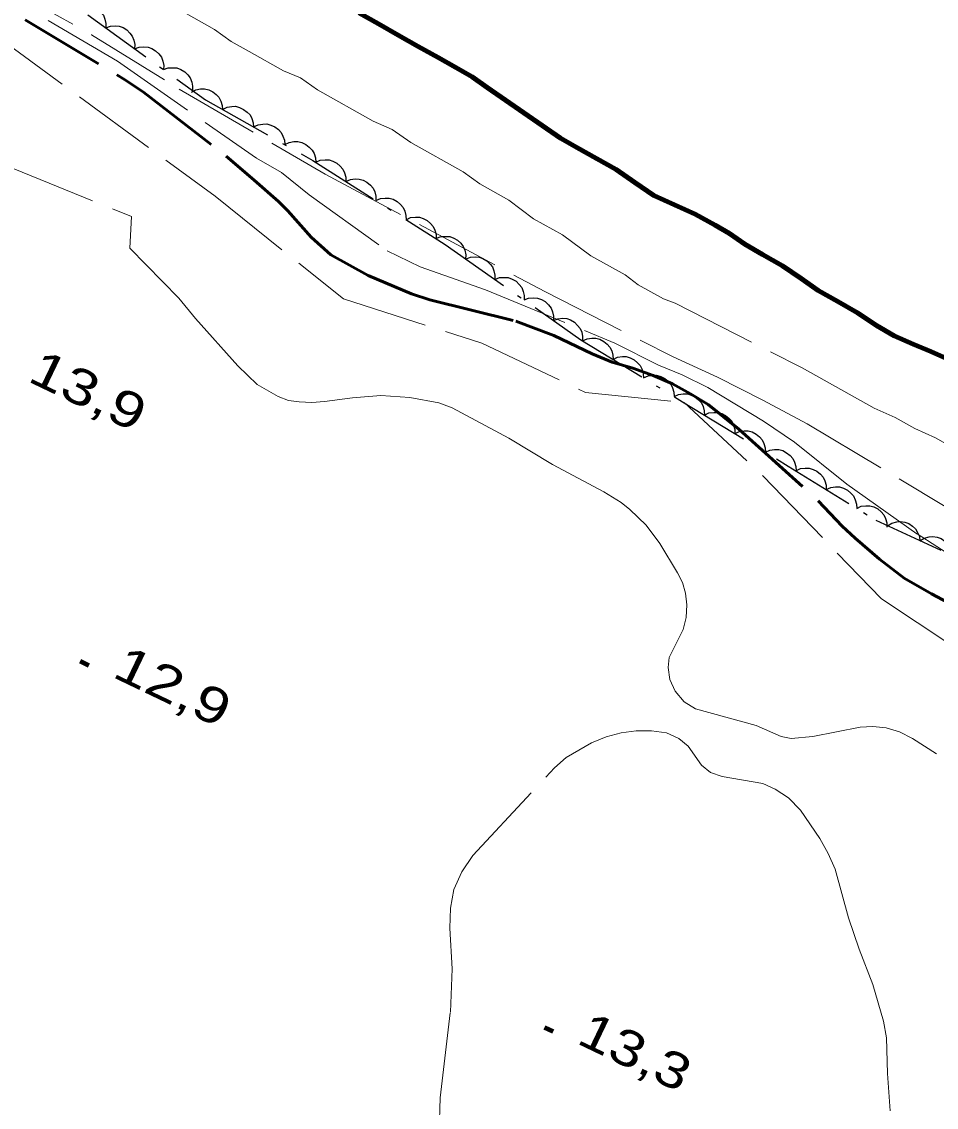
# Model space of a CAD drawing. Extents: x 355726 to 357533, y 5103782 to 5105258.
# Drawn here: x 356144.12 to 356182.57, y 5104486 to 5104531.63 of the extents above; entities that cross this region are included whole.
import ezdxf

# ---------------------------------------------------------------- set-up
doc = ezdxf.new("R2010")
doc.units = 0
doc.header["$LTSCALE"] = 0.6
for name, pattern in [('DASH_DOUBLE_DOT', [9.2, 5, -1.2, 0.3, -1.2, 0.3, -1.2]), ('DOT_DASHED', [7.7, 5, -1.2, 0.3, -1.2]), ('LONG_DASHED', [7.5, 6, -1.5])]:
    doc.linetypes.add(name, pattern=pattern)
for name, color, linetype, lineweight in [('1', 7, 'LONG_DASHED', 53), ('2', 7, 'LONG_DASHED', 13), ('3', 7, 'Continuous', 140), ('4', 7, 'DASH_DOUBLE_DOT', 53), ('44', 7, 'Continuous', 25)]:
    doc.layers.add(name, color=color, linetype=linetype, lineweight=lineweight)

msp = doc.modelspace()

# ---------------------------------------------------------------- linework, layer by layer
at = {"layer": '1'}
msp.add_lwpolyline([(356144.26, 5104531.72), (356148.44, 5104529.21), (356149.24, 5104528.67), (356152.72, 5104525.98), (356153.89, 5104524.97), (356154.91, 5104524.08), (356155.31, 5104523.69), (356156.29, 5104522.58), (356157.12, 5104521.84), (356158.68, 5104520.97), (356160.5, 5104520.2), (356161.28, 5104519.94), (356164.89, 5104519.05), (356166.49, 5104518.44), (356168.1, 5104517.67), (356168.94, 5104517.32), (356169.81, 5104517.07), (356170.67, 5104516.76), (356171.47, 5104516.41), (356172.24, 5104515.99), (356172.98, 5104515.55), (356174.26, 5104514.51), (356177.6, 5104511.5), (356178.61, 5104510.43), (356179.16, 5104509.93), (356180.18, 5104509.04), (356181.22, 5104508.25), (356182.36, 5104507.59), (356188.82, 5104504.12)], dxfattribs=at)
at = {"layer": '2'}
for points in [[(356136.48, 5104535.05), (356142.92, 5104531.13), (356152.25, 5104524.3), (356157.65, 5104519.98), (356163.46, 5104518.12), (356167.82, 5104516.05), (356171.96, 5104515.63), (356175.28, 5104512.54), (356180.26, 5104507.38), (356187.11, 5104502.83), (356197.28, 5104497.46), (356201.84, 5104494.37), (356204.12, 5104490.44), (356203.71, 5104488.79), (356204.33, 5104487.76), (356204.75, 5104486.73), (356203.71, 5104485.49), (356203.09, 5104483.83), (356202.67, 5104483.01), (356202.67, 5104482.18), (356203.09, 5104480.94), (356205.16, 5104483.01), (356207.03, 5104485.49)], [(356143.12, 5104533.29), (356147.06, 5104531.09), (356150.74, 5104528.8), (356156.87, 5104525.23), (356166.11, 5104520.29), (356171.51, 5104517.55), (356173.37, 5104516.69), (356175.28, 5104515.73), (356177.14, 5104514.73), (356182.94, 5104511.26)], [(356150.71, 5104532.16), (356152.22, 5104531.31), (356152.93, 5104530.81), (356153.68, 5104530.38), (356155.12, 5104529.57), (356155.84, 5104529.27), (356156.55, 5104528.77), (356158.89, 5104527.45), (356159.69, 5104527.1), (356160.48, 5104526.56), (356162.67, 5104525.32), (356163.38, 5104524.82), (356164.59, 5104524.14), (356165.64, 5104523.35), (356166.85, 5104522.67), (356168.04, 5104521.8), (356169.48, 5104520.99), (356170.04, 5104520.57), (356171.1, 5104519.98), (356171.59, 5104519.8), (356176.93, 5104517.09), (356179.95, 5104515.39), (356180.83, 5104515), (356181.66, 5104514.53), (356182.53, 5104514.14), (356184.57, 5104512.99)], [(356145.23, 5104531.68), (356148.14, 5104529.97), (356153.99, 5104525.9), (356155.04, 5104525.3), (356156.21, 5104524.36), (356159.48, 5104522.01), (356160.87, 5104521.33), (356163.62, 5104520.36), (356169.05, 5104518.13), (356170.89, 5104517.2), (356171.88, 5104516.79)], [(356143.76, 5104525.46), (356148.74, 5104523.45), (356148.67, 5104522.12), (356150.73, 5104520.01), (356151.43, 5104519.16), (356153.21, 5104517.17), (356154.02, 5104516.38), (356154.9, 5104515.88), (356155.34, 5104515.72), (356155.79, 5104515.66), (356156.31, 5104515.63), (356156.85, 5104515.67), (356158.02, 5104515.83), (356159.21, 5104515.93), (356160.43, 5104515.84), (356161.66, 5104515.61), (356162.22, 5104515.41), (356164.6, 5104514.13), (356166.43, 5104513.03), (356168.59, 5104511.87), (356169.32, 5104511.42), (356169.68, 5104511.13), (356170.37, 5104510.48), (356170.94, 5104509.7), (356171.69, 5104508.47), (356171.89, 5104508.07), (356172.02, 5104507.62), (356172.08, 5104507.12), (356172.05, 5104506.59), (356171.93, 5104506.09), (356171.34, 5104504.91), (356171.3, 5104504.49), (356171.37, 5104503.99), (356171.59, 5104503.5), (356171.96, 5104503.05), (356172.44, 5104502.76), (356174.99, 5104502.05), (356176.05, 5104501.59), (356176.47, 5104501.51), (356177.38, 5104501.59), (356179.36, 5104501.98), (356179.9, 5104502.01), (356180.46, 5104501.95), (356181.02, 5104501.78), (356181.56, 5104501.51), (356182.58, 5104500.86)], [(356171.88, 5104516.79), (356172.96, 5104516.26), (356175.3, 5104514.84), (356176.6, 5104513.96), (356178.81, 5104512.19), (356181.76, 5104510.11), (356183.42, 5104509.05)], [(356161.61, 5104483.51), (356161.71, 5104486.4), (356162.14, 5104490), (356162.21, 5104491.82), (356162.12, 5104493.53), (356162.14, 5104494.37), (356162.28, 5104495.16), (356162.62, 5104495.9), (356163.08, 5104496.59), (356166.52, 5104500.28), (356167, 5104500.71), (356168.07, 5104501.33), (356168.69, 5104501.57), (356169.32, 5104501.74), (356169.95, 5104501.83), (356170.6, 5104501.83), (356171.22, 5104501.74), (356171.74, 5104501.5), (356172.14, 5104501.19), (356172.7, 5104500.38), (356173.08, 5104500.08), (356173.56, 5104499.91), (356175.27, 5104499.62), (356175.79, 5104499.38), (356176.35, 5104499.01), (356176.85, 5104498.5), (356177.67, 5104497.3), (356178.02, 5104496.67), (356178.31, 5104496.01), (356178.87, 5104493.97), (356179.32, 5104492.65), (356179.9, 5104491.16), (356180.35, 5104489.63), (356180.47, 5104488.92), (356180.51, 5104487.42), (356180.63, 5104485.86)]]:
    msp.add_lwpolyline(points, dxfattribs=at)
at = {"layer": '3'}
for p, q in [((356146.58, 5104504.75), (356146.94, 5104504.58)), ((356166.1, 5104489.36), (356166.46, 5104489.19))]:
    msp.add_line(p, q, dxfattribs=at)
at = {"layer": '4', "linetype": 'Continuous', "lineweight": 90}
msp.add_lwpolyline([(356158.29, 5104532.01), (356159.12, 5104531.54), (356159.95, 5104531.07), (356160.78, 5104530.6), (356161.62, 5104530.13), (356162.37, 5104529.71), (356163.05, 5104529.32), (356163.69, 5104528.87), (356166.77, 5104526.74), (356167.45, 5104526.35), (356168.28, 5104525.88), (356169.11, 5104525.42), (356169.9, 5104524.87), (356170.69, 5104524.33), (356171.56, 5104523.94), (356172.43, 5104523.54), (356173.27, 5104523.08), (356173.87, 5104522.73), (356174.51, 5104522.28), (356175.26, 5104521.85), (356176.1, 5104521.38), (356176.88, 5104520.84), (356177.6, 5104520.34), (356178.43, 5104519.87), (356179.26, 5104519.4), (356180.05, 5104518.86), (356180.8, 5104518.43), (356181.6, 5104518.08), (356182.33, 5104517.77), (356183.12, 5104517.42)], dxfattribs=at)
at = {"layer": '44'}
for points in [[(356146.43, 5104532.26), (356146.63, 5104532.33), (356146.83, 5104532.34), (356147, 5104532.33), (356147.16, 5104532.26), (356147.32, 5104532.17), (356147.45, 5104532.03), (356147.56, 5104531.91), (356147.62, 5104531.74), (356147.65, 5104531.56), (356147.65, 5104531.38)], [(356147.65, 5104531.38), (356147.85, 5104531.45), (356148.05, 5104531.46), (356148.21, 5104531.45), (356148.38, 5104531.39), (356148.54, 5104531.29), (356148.67, 5104531.15), (356148.77, 5104531.03), (356148.83, 5104530.86), (356148.87, 5104530.68), (356148.86, 5104530.5)], [(356148.86, 5104530.5), (356149.06, 5104530.57), (356149.26, 5104530.58), (356149.43, 5104530.57), (356149.59, 5104530.51), (356149.75, 5104530.41), (356149.89, 5104530.28), (356149.99, 5104530.15), (356150.05, 5104529.98), (356150.09, 5104529.8), (356150.08, 5104529.62)], [(356150.08, 5104529.62), (356150.28, 5104529.69), (356150.48, 5104529.7), (356150.64, 5104529.69), (356150.81, 5104529.63), (356150.97, 5104529.53), (356151.1, 5104529.4), (356151.2, 5104529.27), (356151.27, 5104529.1), (356151.3, 5104528.92), (356151.3, 5104528.74)], [(356151.26, 5104528.68), (356151.44, 5104528.77), (356151.64, 5104528.81), (356151.81, 5104528.81), (356151.98, 5104528.77), (356152.15, 5104528.69), (356152.3, 5104528.57), (356152.41, 5104528.46), (356152.49, 5104528.3), (356152.55, 5104528.12), (356152.56, 5104527.94)], [(356152.56, 5104527.94), (356152.75, 5104528.04), (356152.95, 5104528.07), (356153.11, 5104528.08), (356153.28, 5104528.03), (356153.45, 5104527.95), (356153.6, 5104527.83), (356153.72, 5104527.72), (356153.8, 5104527.56), (356153.85, 5104527.38), (356153.87, 5104527.21)], [(356153.87, 5104527.21), (356154.06, 5104527.3), (356154.26, 5104527.33), (356154.42, 5104527.34), (356154.59, 5104527.29), (356154.76, 5104527.22), (356154.91, 5104527.1), (356155.02, 5104526.98), (356155.1, 5104526.82), (356155.16, 5104526.65), (356155.18, 5104526.47)], [(356155.18, 5104526.47), (356155.36, 5104526.56), (356155.56, 5104526.6), (356155.73, 5104526.6), (356155.9, 5104526.56), (356156.07, 5104526.48), (356156.21, 5104526.36), (356156.33, 5104526.24), (356156.41, 5104526.09), (356156.47, 5104525.91), (356156.48, 5104525.73)], [(356156.48, 5104525.73), (356156.67, 5104525.81), (356156.87, 5104525.83), (356157.04, 5104525.83), (356157.2, 5104525.78), (356157.37, 5104525.69), (356157.51, 5104525.56), (356157.62, 5104525.44), (356157.69, 5104525.28), (356157.74, 5104525.1), (356157.74, 5104524.92)], [(356157.74, 5104524.92), (356157.94, 5104525), (356158.14, 5104525.03), (356158.3, 5104525.02), (356158.47, 5104524.97), (356158.63, 5104524.89), (356158.78, 5104524.76), (356158.89, 5104524.64), (356158.96, 5104524.48), (356159.01, 5104524.3), (356159.01, 5104524.12)], [(356159.01, 5104524.12), (356159.2, 5104524.2), (356159.4, 5104524.22), (356159.57, 5104524.22), (356159.74, 5104524.17), (356159.9, 5104524.08), (356160.04, 5104523.95), (356160.15, 5104523.83), (356160.22, 5104523.67), (356160.27, 5104523.49), (356160.28, 5104523.31)], [(356160.28, 5104523.31), (356160.47, 5104523.4), (356160.67, 5104523.42), (356160.84, 5104523.42), (356161, 5104523.36), (356161.17, 5104523.28), (356161.31, 5104523.15), (356161.42, 5104523.03), (356161.49, 5104522.87), (356161.54, 5104522.69), (356161.54, 5104522.51)], [(356161.55, 5104522.53), (356161.75, 5104522.6), (356161.95, 5104522.61), (356162.12, 5104522.6), (356162.28, 5104522.54), (356162.44, 5104522.45), (356162.58, 5104522.32), (356162.68, 5104522.19), (356162.75, 5104522.03), (356162.79, 5104521.84), (356162.78, 5104521.66)], [(356162.78, 5104521.66), (356162.98, 5104521.74), (356163.18, 5104521.75), (356163.35, 5104521.74), (356163.51, 5104521.68), (356163.67, 5104521.59), (356163.81, 5104521.45), (356163.91, 5104521.33), (356163.97, 5104521.16), (356164.01, 5104520.98), (356164.01, 5104520.8)], [(356164.01, 5104520.8), (356164.21, 5104520.88), (356164.41, 5104520.89), (356164.57, 5104520.88), (356164.74, 5104520.82), (356164.9, 5104520.73), (356165.03, 5104520.59), (356165.14, 5104520.47), (356165.2, 5104520.3), (356165.24, 5104520.12), (356165.24, 5104519.94)], [(356165.24, 5104519.94), (356165.43, 5104520.02), (356165.64, 5104520.03), (356165.8, 5104520.02), (356165.97, 5104519.96), (356166.13, 5104519.87), (356166.26, 5104519.73), (356166.37, 5104519.6), (356166.43, 5104519.44), (356166.47, 5104519.26), (356166.47, 5104519.08)], [(356166.47, 5104519.08), (356166.66, 5104519.15), (356166.86, 5104519.17), (356167.03, 5104519.16), (356167.19, 5104519.1), (356167.35, 5104519), (356167.49, 5104518.87), (356167.59, 5104518.74), (356167.66, 5104518.58), (356167.7, 5104518.4), (356167.69, 5104518.22)], [(356167.7, 5104518.22), (356167.89, 5104518.31), (356168.09, 5104518.34), (356168.25, 5104518.34), (356168.42, 5104518.29), (356168.59, 5104518.2), (356168.73, 5104518.08), (356168.84, 5104517.96), (356168.92, 5104517.8), (356168.97, 5104517.62), (356168.98, 5104517.44)], [(356168.98, 5104517.44), (356169.17, 5104517.53), (356169.37, 5104517.56), (356169.53, 5104517.56), (356169.7, 5104517.51), (356169.87, 5104517.42), (356170.01, 5104517.3), (356170.12, 5104517.18), (356170.2, 5104517.02), (356170.25, 5104516.84), (356170.26, 5104516.66)], [(356170.26, 5104516.66), (356170.45, 5104516.75), (356170.65, 5104516.77), (356170.81, 5104516.78), (356170.98, 5104516.72), (356171.15, 5104516.64), (356171.29, 5104516.52), (356171.4, 5104516.4), (356171.48, 5104516.24), (356171.53, 5104516.06), (356171.54, 5104515.88)], [(356171.54, 5104515.88), (356171.73, 5104515.97), (356171.93, 5104515.99), (356172.1, 5104515.99), (356172.26, 5104515.94), (356172.43, 5104515.86), (356172.57, 5104515.74), (356172.69, 5104515.62), (356172.76, 5104515.46), (356172.81, 5104515.28), (356172.82, 5104515.1)], [(356172.82, 5104515.1), (356173.01, 5104515.19), (356173.21, 5104515.21), (356173.38, 5104515.21), (356173.55, 5104515.17), (356173.71, 5104515.08), (356173.86, 5104514.96), (356173.97, 5104514.84), (356174.04, 5104514.68), (356174.09, 5104514.5), (356174.1, 5104514.32)], [(356174.1, 5104514.32), (356174.29, 5104514.41), (356174.49, 5104514.44), (356174.66, 5104514.44), (356174.83, 5104514.39), (356174.99, 5104514.3), (356175.14, 5104514.18), (356175.25, 5104514.06), (356175.32, 5104513.9), (356175.37, 5104513.72), (356175.38, 5104513.54)], [(356175.38, 5104513.54), (356175.57, 5104513.63), (356175.77, 5104513.66), (356175.94, 5104513.66), (356176.11, 5104513.61), (356176.27, 5104513.52), (356176.42, 5104513.4), (356176.53, 5104513.28), (356176.61, 5104513.12), (356176.66, 5104512.94), (356176.67, 5104512.76)], [(356176.66, 5104512.76), (356176.85, 5104512.85), (356177.06, 5104512.87), (356177.22, 5104512.87), (356177.39, 5104512.82), (356177.55, 5104512.74), (356177.7, 5104512.61), (356177.81, 5104512.49), (356177.88, 5104512.33), (356177.93, 5104512.15), (356177.94, 5104511.97)], [(356177.94, 5104511.97), (356178.13, 5104512.06), (356178.33, 5104512.08), (356178.5, 5104512.08), (356178.67, 5104512.03), (356178.83, 5104511.95), (356178.97, 5104511.82), (356179.08, 5104511.7), (356179.16, 5104511.54), (356179.21, 5104511.36), (356179.22, 5104511.18)], [(356179.22, 5104511.18), (356179.41, 5104511.27), (356179.61, 5104511.29), (356179.77, 5104511.29), (356179.94, 5104511.24), (356180.11, 5104511.16), (356180.25, 5104511.03), (356180.36, 5104510.91), (356180.43, 5104510.75), (356180.48, 5104510.57), (356180.49, 5104510.39)], [(356180.52, 5104510.45), (356180.7, 5104510.56), (356180.9, 5104510.61), (356181.06, 5104510.63), (356181.24, 5104510.6), (356181.41, 5104510.54), (356181.57, 5104510.43), (356181.69, 5104510.32), (356181.78, 5104510.17), (356181.86, 5104510), (356181.88, 5104509.82)], [(356181.88, 5104509.82), (356182.06, 5104509.93), (356182.26, 5104509.98), (356182.42, 5104510), (356182.6, 5104509.97), (356182.77, 5104509.91), (356182.93, 5104509.8), (356183.05, 5104509.69), (356183.15, 5104509.54), (356183.22, 5104509.37), (356183.25, 5104509.19)]]:
    msp.add_lwpolyline(points, dxfattribs=at)
at = {"layer": '44', "linetype": 'DOT_DASHED'}
msp.add_lwpolyline([(356146.9, 5104531.92), (356151.84, 5104528.35), (356156.36, 5104525.8), (356161.92, 5104522.27), (356167.62, 5104518.27), (356171.9, 5104515.66), (356176.34, 5104512.96), (356180.03, 5104510.68), (356183.97, 5104508.86), (356187.96, 5104506.42), (356191.95, 5104503.97), (356195.48, 5104501.78), (356199.47, 5104499.34), (356205.92, 5104494.91), (356211.8, 5104491.6), (356216.2, 5104489.52), (356220.72, 5104486.97)], dxfattribs=at)

# ---------------------------------------------------------------- texts
at = {"layer": '3'}
for s, width, p in [('13,9   ', 1.3, (356144.31, 5104516.55)), ('12,9   ', 1.3, (356147.87, 5104504.12)), ('13,3   ', 1.25, (356167.39, 5104488.72))]:
    msp.add_text(s, height=1.5, rotation=334.423, dxfattribs=dict(at, width=width)).set_placement(p)

doc.saveas('drawing.dxf')
